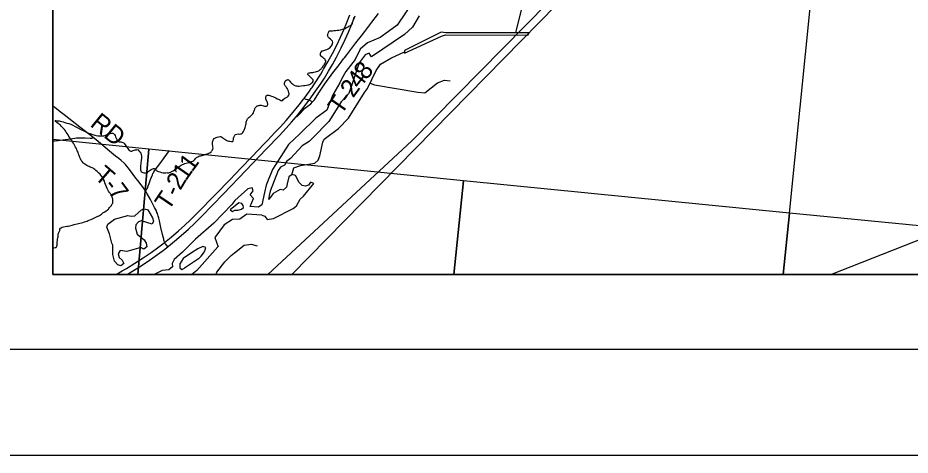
# Model space of a CAD drawing. Extents: x 0 to 1134, y 0 to 440.
# Drawn here: x 127.7 to 212.2, y 0 to 41.4 of the extents above; entities that cross this region are included whole.
import ezdxf

# ---------------------------------------------------------------- set-up
doc = ezdxf.new("R2010")
doc.units = 0
for name, color, linetype in [('GM_X_Major_River', 7, 'Continuous'), ('GM_X_Minor_Lake', 7, 'Continuous'), ('GM_X_Minor_River', 7, 'Continuous'), ('GM_X_Rail_Line', 7, 'Continuous'), ('GM_X_Section', 7, 'Continuous'), ('GM_X_State_Route', 7, 'Continuous'), ('GM_X_Township_Road', 7, 'Continuous'), ('GM_X_Township_Road_Text', 7, 'Continuous'), ('GM_X_Unincorporated', 7, 'Continuous'), ('SH_Border', 7, 'Continuous'), ('SH_Cut_Line', 7, 'Continuous'), ('SH_Text', 7, 'Continuous')]:
    doc.layers.add(name, color=color, linetype=linetype)

msp = doc.modelspace()

# ---------------------------------------------------------------- linework, layer by layer
at = {"layer": 'GM_X_Major_River'}
msp.add_line((146.344, 20.585), (146.653, 19.725), dxfattribs=at)
for points in [[(165.119, 42.933), (163.606, 40.687), (162.771, 40.072), (161.983, 39.513), (160.787, 39.01), (160.1, 38.403), (159.621, 37.449), (158.738, 36.289), (158.321, 35.572), (158.176, 35.234), (157.509, 34.08), (156.949, 32.627), (155.905, 31.87), (154.377, 30.397), (153.305, 29.402), (151.811, 27.04), (151.204, 25.531), (151.038, 24.853), (150.804, 23.698), (150.468, 23.457), (149.674, 23.535), (149.989, 24.289), (149.702, 24.639), (149.973, 24.995), (149.867, 25.306), (149.466, 25.203), (148.243, 24.086), (147.938, 23.719), (146.265, 21.942), (144.52, 20.43), (143.294, 19.21), (142.48, 18.504), (142.31, 18.121), (142.326, 17.825), (142, 17.538), (141.372, 17.463), (140.658, 17.13), (140.623, 17.107)], [(165.699, 41.563), (165.046, 40.511), (164.289, 39.815), (161.174, 37.68), (160.955, 38.027), (160.576, 37.867), (159.999, 37.108), (159.556, 35.8), (159.444, 35.428), (159.015, 34.233), (158.301, 33.444), (157.126, 31.564), (155.631, 30.022), (155.269, 29.667), (154.61, 29.264), (153.51, 28.076), (153.116, 27.779), (152.925, 27.431), (152.556, 27.237), (152.355, 26.946), (151.576, 24.964), (151.474, 24.557), (151.419, 24.182)], [(150.797, 22.697), (151.093, 22.597), (151.304, 22.308), (151.897, 22.398), (153.76, 23.329), (154.061, 23.596), (154.426, 24.227), (154.728, 24.494), (155.708, 25.694), (155.415, 25.836), (155.215, 25.533), (154.917, 25.448), (154.611, 25.511), (154.333, 25.813), (153.982, 26.47), (153.653, 26.545), (153.365, 26.335), (153.192, 25.677), (153.118, 25.371), (152.816, 25.081), (152.521, 25.121), (151.854, 24.758), (151.654, 24.443), (151.419, 24.182)], [(147.811, 23.198), (148.013, 23.057), (148.243, 23.166), (148.551, 23.171), (148.882, 23.267), (149.068, 23.446), (149.038, 23.629), (148.893, 23.803), (148.622, 23.877)], [(148.622, 23.877), (147.811, 23.198)], [(150.801, 22.696), (149.382, 22.803), (148.709, 22.32), (148.003, 22.282), (147.228, 21.791), (146.344, 20.585)], [(144.793, 18.564), (145.049, 18.843), (145.26, 19.113), (145.389, 19.327), (145.487, 19.655), (145.215, 19.729), (144.745, 19.534), (144.134, 19.147), (143.349, 18.593), (143.02, 18.087), (143.035, 17.722), (143.226, 17.57), (143.467, 17.679)], [(146.64, 19.712), (144.626, 17.467), (144.169, 17.107)], [(144.793, 18.564), (143.467, 17.679)]]:
    msp.add_lwpolyline(points, dxfattribs=at)
for points in [[(131, 29.861), (131, 17.107), (139.046, 17.107), (140.092, 28.949)], [(139.046, 17.107), (168.962, 17.107), (169.885, 25.955), (140.092, 28.949)], [(168.962, 17.107), (200.158, 17.107), (200.744, 22.898), (169.885, 25.955)], [(200.158, 17.107), (230.595, 17.107), (230.856, 19.956), (200.744, 22.898)]]:
    msp.add_lwpolyline(points, close=True, dxfattribs=at)
at = {"layer": 'GM_X_Minor_Lake'}
for points in [[(136.374, 20.948), (136.114, 21.569), (136.211, 21.863), (136.834, 22.318), (138.116, 22.679), (138.433, 22.604), (138.776, 22.654), (139.39, 23.211), (139.676, 23.297), (139.993, 23.199), (140.456, 22.46), (140.53, 22.151), (140.398, 21.846), (139.415, 22.174), (139.117, 22.089), (138.861, 21.786), (138.832, 21.49), (138.991, 20.917), (139.652, 20.368), (139.828, 20.068), (139.912, 19.724), (139.623, 19.49), (139.33, 19.656), (138.002, 19.273), (137.389, 19.354), (137.189, 19.039), (137.285, 18.706), (137.576, 18.461), (137.74, 18.127), (137.451, 17.916), (137.146, 18.014), (136.857, 18.35), (136.676, 18.97), (136.694, 19.881), (136.607, 20.043)], [(136.607, 20.043), (136.374, 20.948)]]:
    msp.add_lwpolyline(points, dxfattribs=at)
at = {"layer": 'GM_X_Minor_River'}
for points in [[(174.855, 39.962), (176.006, 44.715)], [(159.274, 40.704), (159.343, 40.783), (159.367, 40.84), (159.391, 40.942), (159.416, 41.067), (159.464, 41.203), (159.5, 41.339), (159.536, 41.452)], [(154.205, 34.917), (154.342, 34.926), (154.513, 34.935), (154.73, 34.965), (154.878, 34.986), (155.015, 35.017), (155.152, 35.038), (155.221, 35.048), (155.301, 35.081), (155.404, 35.137), (155.473, 35.17), (155.542, 35.214), (155.6, 35.27), (155.658, 35.349), (155.659, 35.429), (155.638, 35.497), (155.436, 35.729), (155.358, 35.81), (155.279, 35.88), (155.212, 35.949), (155.157, 36.03), (155.181, 36.143), (155.261, 36.176), (155.353, 36.186), (155.444, 36.196), (155.524, 36.206), (155.626, 36.216), (155.718, 36.237), (155.866, 36.258), (155.981, 36.29), (156.095, 36.322), (156.187, 36.366), (156.256, 36.411), (156.325, 36.478), (156.395, 36.545), (156.453, 36.613), (156.499, 36.669), (156.557, 36.736), (156.604, 36.827), (156.651, 36.883), (156.686, 36.939), (156.744, 37.041), (156.779, 37.109), (156.815, 37.177), (156.838, 37.233), (156.851, 37.313), (156.796, 37.405), (156.751, 37.474), (156.672, 37.533), (156.583, 37.614), (156.481, 37.695), (156.403, 37.765), (156.358, 37.834), (156.337, 37.948), (156.35, 38.028), (156.374, 38.107), (156.513, 38.242), (156.57, 38.264), (156.65, 38.285), (156.742, 38.307), (156.833, 38.339), (156.959, 38.394), (157.063, 38.45), (157.155, 38.516), (157.247, 38.583), (157.317, 38.662), (157.386, 38.718), (157.444, 38.819), (157.468, 38.899), (157.492, 38.978), (157.517, 39.058), (157.496, 39.172), (157.395, 39.265), (157.282, 39.369), (157.17, 39.462), (157.091, 39.521), (157.058, 39.59), (157.025, 39.693), (157.038, 39.795), (157.063, 39.932), (157.122, 40.056), (157.169, 40.146), (157.318, 40.155), (157.477, 40.164), (157.614, 40.185), (157.762, 40.194), (157.922, 40.202), (158.093, 40.222), (158.23, 40.243), (158.459, 40.296), (158.562, 40.34), (158.63, 40.362), (158.699, 40.372), (158.78, 40.439), (158.86, 40.483), (158.918, 40.505), (158.975, 40.538), (159.044, 40.583), (159.136, 40.627), (159.216, 40.671), (159.274, 40.704)], [(164.297, 38.29), (164.315, 38.027), (167.818, 39.653), (168.196, 39.771), (175.991, 39.725), (176.11, 39.962), (168.223, 39.964), (167.757, 40.008), (164.297, 38.29)], [(153.622, 26.528), (153.809, 27.178), (154.463, 27.415), (155.798, 27.627), (156.111, 27.917), (156.29, 28.324), (156.578, 29.606), (156.698, 29.899), (158.049, 30.909), (158.991, 31.892), (160.519, 34.311), (160.788, 34.681), (161.607, 36.385), (162.018, 36.981), (163.02, 37.564), (164.306, 38.154)], [(149.046, 30.612), (149.093, 30.691), (149.128, 30.759), (149.152, 30.839), (149.176, 30.907), (149.212, 31.009), (149.248, 31.134), (149.284, 31.247), (149.297, 31.338), (149.309, 31.418), (149.322, 31.52), (149.346, 31.599), (149.37, 31.667), (149.405, 31.747), (149.452, 31.837), (149.522, 31.904), (149.591, 31.972), (149.684, 32.05), (149.776, 32.128), (149.868, 32.218), (149.95, 32.308), (149.997, 32.398), (150.044, 32.5), (150.068, 32.58), (150.092, 32.659), (150.116, 32.738), (150.14, 32.806), (150.175, 32.863), (150.245, 32.953), (150.337, 33.043), (150.395, 33.064), (150.475, 33.086), (150.543, 33.096), (150.612, 33.106), (150.68, 33.105), (150.737, 33.104), (150.952, 33.044), (151.043, 33.019), (151.145, 33.018), (151.248, 33.027), (151.305, 33.049), (151.353, 33.163), (151.354, 33.231), (151.344, 33.311), (151.322, 33.391), (151.278, 33.46), (151.222, 33.541), (151.189, 33.621), (151.157, 33.725), (151.158, 33.804), (151.159, 33.873), (151.206, 33.986), (151.31, 34.053), (151.367, 34.052), (151.447, 34.05), (151.56, 34.014), (151.696, 33.978), (151.821, 33.942), (151.956, 33.871), (152.126, 33.811), (152.25, 33.729), (152.386, 33.67), (152.499, 33.611), (152.589, 33.553), (152.657, 33.517), (152.737, 33.562), (152.807, 33.652), (152.957, 33.763), (153.095, 33.852), (153.21, 33.907), (153.279, 33.974), (153.36, 34.064), (153.373, 34.144), (153.32, 34.441), (153.299, 34.51), (153.243, 34.614), (153.199, 34.671), (153.154, 34.74), (153.099, 34.81), (153.054, 34.879), (153.01, 34.948), (152.965, 35.006), (152.932, 35.075), (152.933, 35.143), (152.934, 35.212), (152.958, 35.291), (153.005, 35.381), (153.075, 35.46), (153.155, 35.504), (153.212, 35.526), (153.281, 35.536), (153.371, 35.455), (153.449, 35.374), (153.516, 35.282), (153.606, 35.2), (153.707, 35.119), (153.797, 35.049), (153.91, 34.99), (154.012, 34.954), (154.103, 34.93), (154.205, 34.917)], [(161.036, 35.196), (161.444, 35.044), (165.573, 34.355), (166.209, 34.297), (167.423, 35.24), (168.087, 35.477), (168.621, 35.41)], [(134.759, 22.375), (135.091, 22.518), (135.206, 22.573), (135.309, 22.617), (135.412, 22.672), (135.516, 22.739), (135.62, 22.806), (135.736, 22.929), (135.919, 23.029), (136.046, 23.118), (136.138, 23.174), (136.195, 23.207), (136.265, 23.263), (136.323, 23.353), (136.381, 23.42), (136.439, 23.488), (136.497, 23.555), (136.567, 23.634), (136.602, 23.702), (136.637, 23.781), (136.673, 23.849), (136.685, 23.906), (136.697, 23.963), (136.698, 24.031), (136.699, 24.1), (136.689, 24.168), (136.679, 24.237), (136.657, 24.317), (136.636, 24.42), (136.603, 24.512), (136.559, 24.581), (136.526, 24.65), (136.493, 24.707), (136.437, 24.754), (136.392, 24.823), (136.348, 24.892), (136.281, 24.985), (136.214, 25.1), (136.148, 25.226), (136.082, 25.387), (135.995, 25.617), (135.94, 25.777), (135.886, 25.915), (135.842, 26.007), (135.82, 26.087), (135.787, 26.145), (135.742, 26.202), (135.709, 26.26), (135.475, 26.572), (135.329, 26.7), (135.205, 26.827), (135.093, 26.932), (134.992, 27.024), (134.902, 27.094), (134.812, 27.142), (134.733, 27.188), (134.642, 27.224), (134.552, 27.26), (134.45, 27.307), (134.348, 27.343), (134.213, 27.414), (134.122, 27.461), (134.032, 27.519), (133.953, 27.589), (133.864, 27.67), (133.774, 27.774), (133.685, 27.89), (133.619, 28.028), (133.553, 28.177), (133.498, 28.338), (133.444, 28.487), (133.39, 28.67), (133.324, 28.808), (133.269, 28.935), (133.214, 29.05), (133.158, 29.153), (133.103, 29.268), (133.037, 29.383), (132.959, 29.521), (132.87, 29.648), (132.792, 29.775), (132.726, 29.879), (132.648, 29.994), (132.537, 30.155), (132.459, 30.294), (132.37, 30.432), (132.281, 30.57), (132.192, 30.697), (132.103, 30.813), (132.013, 30.894), (131.946, 30.964), (131.901, 31.033), (131.834, 31.091), (131.733, 31.218), (131.632, 31.277), (131.565, 31.346), (131.497, 31.393), (131.373, 31.475), (131.295, 31.567), (131.228, 31.66), (131.296, 31.658)], [(131.296, 31.658), (131.421, 31.634), (131.592, 31.619), (131.717, 31.594), (131.853, 31.569), (132, 31.533), (132.159, 31.485), (132.329, 31.425), (132.51, 31.365), (132.703, 31.305), (132.907, 31.221), (133.132, 31.104), (133.37, 30.974), (133.663, 30.81), (133.878, 30.704), (134.081, 30.609), (134.251, 30.526), (134.398, 30.467), (134.534, 30.419), (134.658, 30.371), (134.772, 30.347), (134.885, 30.322), (134.998, 30.274), (135.123, 30.238), (135.27, 30.202), (135.498, 30.198), (135.669, 30.206), (135.84, 30.226), (135.978, 30.27), (136.081, 30.314), (136.173, 30.358), (136.276, 30.39), (136.367, 30.423), (136.436, 30.433), (136.607, 30.476), (136.698, 30.463), (136.755, 30.439), (136.844, 30.324), (136.9, 30.232), (136.955, 30.117), (136.998, 29.991), (137.053, 29.876), (137.097, 29.772), (137.153, 29.703), (137.232, 29.667), (137.289, 29.655), (137.368, 29.642), (137.448, 29.63), (137.539, 29.617), (137.629, 29.581), (137.686, 29.546), (137.754, 29.51), (137.798, 29.453), (137.854, 29.372), (137.921, 29.28), (138.021, 29.141), (138.11, 29.026), (138.177, 28.933), (138.244, 28.841), (138.323, 28.783), (138.379, 28.759), (138.482, 28.769), (138.539, 28.779), (138.608, 28.812), (138.711, 28.845), (138.814, 28.877), (138.917, 28.898), (138.997, 28.908), (139.076, 28.884), (139.143, 28.803), (139.199, 28.745), (139.3, 28.653), (139.333, 28.549), (139.365, 28.435), (139.386, 28.298), (139.395, 28.161), (139.378, 27.83), (139.353, 27.694), (139.328, 27.546), (139.314, 27.398), (139.301, 27.261), (139.298, 27.09), (139.319, 26.987), (139.341, 26.907), (139.363, 26.85), (139.464, 26.768), (139.532, 26.733), (139.611, 26.709), (139.702, 26.707), (139.793, 26.717), (139.873, 26.727), (139.977, 26.782), (140.046, 26.85), (140.138, 26.917), (140.23, 26.972), (140.311, 27.028), (140.391, 27.072), (140.483, 27.105), (140.54, 27.115), (140.597, 27.114), (140.665, 27.09)], [(140.665, 27.09), (140.732, 27.032), (140.811, 26.974), (140.856, 26.916), (140.912, 26.881), (140.98, 26.846), (141.127, 26.798), (141.308, 26.749), (141.456, 26.724), (141.536, 26.723), (141.604, 26.721), (141.695, 26.72), (141.786, 26.73), (141.877, 26.717), (141.98, 26.727), (142.06, 26.737), (142.174, 26.78), (142.255, 26.825), (142.324, 26.858), (142.404, 26.913), (142.496, 26.969), (142.6, 27.047), (142.703, 27.102), (142.784, 27.181), (142.877, 27.259), (142.969, 27.315), (143.05, 27.382), (143.153, 27.449), (143.268, 27.504), (143.382, 27.547), (143.497, 27.58), (143.623, 27.612), (143.748, 27.644), (143.92, 27.687), (144.035, 27.73), (144.149, 27.774), (144.264, 27.829), (144.344, 27.874), (144.402, 27.918), (144.448, 27.974), (144.518, 28.065), (144.611, 28.166), (144.726, 28.232), (144.84, 28.276), (144.932, 28.309), (145.023, 28.33), (145.081, 28.352), (145.149, 28.362), (145.23, 28.395), (145.516, 28.493), (145.607, 28.525), (145.699, 28.547), (145.768, 28.568), (145.871, 28.612), (145.986, 28.713), (146.044, 28.758), (146.09, 28.814), (146.137, 28.893), (146.161, 28.984), (146.174, 29.075), (146.153, 29.178), (146.143, 29.281), (146.122, 29.384), (146.113, 29.509), (146.126, 29.6), (146.15, 29.702), (146.186, 29.804), (146.221, 29.872), (146.291, 29.962), (146.394, 30.029), (146.475, 30.062), (146.578, 30.094), (146.703, 30.115), (146.852, 30.136), (146.909, 30.135), (147.01, 30.087), (147.1, 30.029), (147.179, 29.959), (147.28, 29.889), (147.382, 29.83), (147.472, 29.783), (147.574, 29.736), (147.676, 29.711), (147.779, 29.698), (147.915, 29.685), (147.995, 29.683), (148.052, 29.682), (148.087, 29.75), (148.1, 29.853), (148.125, 29.978), (148.149, 30.08), (148.232, 30.272), (148.313, 30.339), (148.438, 30.372), (148.553, 30.392), (148.655, 30.379), (148.758, 30.389), (148.837, 30.388), (148.918, 30.466), (148.987, 30.522), (149.046, 30.612)], [(131, 19.574), (131.013, 19.574), (131.116, 19.607), (131.219, 19.639), (131.322, 19.66), (131.38, 19.762), (131.405, 19.875), (131.418, 20.012), (131.42, 20.138), (131.434, 20.308), (131.459, 20.434), (131.473, 20.559), (131.497, 20.672), (131.51, 20.775), (131.511, 20.855), (131.524, 20.923), (131.536, 20.991), (131.572, 21.07), (131.607, 21.138), (131.631, 21.195), (131.655, 21.263), (131.679, 21.377), (131.738, 21.467), (131.784, 21.523), (131.887, 21.567), (132.024, 21.588), (132.173, 21.619), (132.321, 21.651), (132.458, 21.672), (132.595, 21.704), (132.71, 21.725), (132.836, 21.768), (133.019, 21.811), (133.167, 21.854), (133.316, 21.897), (133.453, 21.929), (133.579, 21.961), (133.716, 21.993), (133.853, 22.025), (133.991, 22.068), (134.128, 22.1), (134.254, 22.144), (134.357, 22.188), (134.518, 22.254), (134.632, 22.309), (134.759, 22.375)], [(146.478, 17.107), (146.532, 17.308), (147.28, 18.285), (147.896, 18.899), (148.208, 19.132), (149.133, 19.877), (149.772, 19.977), (150.361, 19.806)]]:
    msp.add_lwpolyline(points, dxfattribs=at)
at = {"layer": 'GM_X_Rail_Line'}
for points in [[(151.357, 17.107), (165.007, 29.729), (205.893, 71.252), (217.865, 82.321)], [(153.633, 17.107), (203.787, 68.18), (218.71, 82.241)], [(204.659, 17.107), (213.552, 20.586), (215.209, 21.415), (216.984, 36.987), (218.344, 50.421), (218.813, 57.67), (218.896, 60.013), (218.144, 62.355), (214.715, 66.37), (211.574, 69.017), (218.175, 74.838), (219.935, 76.648), (222.429, 78.605)]]:
    msp.add_lwpolyline(points, dxfattribs=at)
at = {"layer": 'GM_X_Section'}
msp.add_lwpolyline([(233.815, 49.749), (230.856, 19.956), (200.744, 22.898), (203.767, 53.031)], close=True, dxfattribs=at)
at = {"layer": 'GM_X_State_Route'}
for points in [[(137.01, 17.107), (137.571, 17.427), (137.989, 17.673), (138.767, 18.153), (139.566, 18.669), (140.307, 19.172), (140.929, 19.618), (141.536, 20.082), (141.593, 20.127), (142.203, 20.622), (142.9, 21.214), (143.5, 21.747), (144.002, 22.22), (144.678, 22.89), (146.449, 24.704), (147.751, 26.064), (148.826, 27.176), (149.85, 28.235), (150.477, 28.899), (150.992, 29.437), (151.333, 29.782), (152.067, 30.55), (152.568, 31.077), (153.093, 31.659), (153.617, 32.266), (154.327, 33.131), (154.747, 33.68), (154.799, 33.753), (155.302, 34.452), (155.468, 34.677), (155.552, 34.8), (155.776, 35.121), (155.984, 35.431), (156.19, 35.764), (156.379, 36.064), (156.528, 36.323), (156.639, 36.517), (157.05, 37.227), (157.479, 38.014), (157.881, 38.793), (158.247, 39.549), (158.561, 40.247), (158.856, 40.952), (159.138, 41.663)], [(138.036, 17.107), (138.489, 17.372), (139.201, 17.814), (139.932, 18.295), (140.683, 18.814), (141.344, 19.298), (141.889, 19.72), (141.962, 19.777), (142.54, 20.247), (143.163, 20.779), (143.841, 21.39), (144.451, 21.965), (145.085, 22.595), (147.16, 24.737), (149.273, 26.945), (151.208, 28.963), (152.469, 30.259), (153.109, 30.936), (153.606, 31.491), (154.049, 32.012), (154.064, 32.03), (154.554, 32.639), (155.051, 33.291), (155.276, 33.599), (155.883, 34.436), (156.338, 35.095), (156.713, 35.673), (157.112, 36.323), (157.482, 36.969), (157.853, 37.658), (158.303, 38.536), (158.695, 39.34), (159.011, 40.035), (159.29, 40.705), (159.626, 41.573)]]:
    msp.add_lwpolyline(points, dxfattribs=at)
at = {"layer": 'GM_X_Township_Road'}
for points in [[(155.597, 33.429), (155.726, 33.572), (155.765, 33.626), (156.021, 34.017), (156.265, 34.372), (156.765, 35.13), (157.07, 35.569), (157.19, 35.735), (157.526, 36.183), (158.015, 36.818), (158.199, 37.052), (158.37, 37.272), (158.538, 37.495), (158.615, 37.6), (158.831, 37.879), (159.702, 39.016), (160.224, 39.683), (160.534, 40.083), (161.208, 40.956), (161.836, 41.784)], [(131.189, 32.896), (131.092, 32.972), (131, 33.047)], [(154.049, 32.012), (154.1, 32.036), (154.127, 32.053), (154.155, 32.074), (154.187, 32.107), (154.407, 32.336), (154.708, 32.648), (154.847, 32.784), (155.085, 32.986), (155.417, 33.252), (155.597, 33.429)], [(154.799, 33.753), (154.972, 33.694), (155.104, 33.655), (155.276, 33.599)], [(155.276, 33.599), (155.381, 33.552), (155.597, 33.429)], [(134.834, 30.052), (134.52, 30.303), (133.574, 31.044), (132.092, 32.193), (131.698, 32.499), (131.189, 32.896)], [(131, 29.73), (131.007, 29.73), (131.107, 29.729), (131.232, 29.735), (131.511, 29.763), (131.935, 29.827), (132.45, 29.9), (133.094, 29.999), (133.235, 30.014), (133.415, 30.028), (133.561, 30.037), (133.714, 30.039), (133.85, 30.037), (134.08, 30.023), (134.544, 29.992), (134.643, 29.994), (134.688, 29.999), (134.728, 30.009), (134.783, 30.026), (134.834, 30.052)], [(139.772, 25.023), (139.583, 25.289), (139.233, 25.748), (139.075, 25.955), (138.874, 26.223), (138.616, 26.566), (138.177, 27.144), (138.025, 27.331), (137.877, 27.495), (137.759, 27.613), (137.471, 27.876), (137.243, 28.066), (136.955, 28.302), (136.382, 28.773), (135.113, 29.829), (134.834, 30.052)], [(139.772, 25.023), (139.83, 25.084), (139.884, 25.147), (139.917, 25.195), (139.939, 25.23), (139.955, 25.27), (140.042, 25.48), (140.123, 25.705), (140.257, 26.08), (140.344, 26.296), (140.436, 26.515), (140.49, 26.635), (140.533, 26.723), (140.581, 26.812), (140.639, 26.909), (140.712, 27.015), (140.796, 27.131), (140.918, 27.293), (141.412, 27.948), (141.556, 28.138), (142.052, 28.823)], [(141.593, 20.127), (141.574, 20.169), (141.543, 20.259), (141.522, 20.333), (141.5, 20.421), (141.379, 20.892), (141.237, 21.529), (141.096, 22.165), (141.031, 22.425), (140.986, 22.597), (140.945, 22.734), (140.901, 22.861), (140.861, 22.971), (140.806, 23.102), (140.647, 23.438), (140.261, 24.181), (139.922, 24.78), (139.844, 24.91), (139.772, 25.023)], [(141.889, 19.72), (141.832, 19.795), (141.683, 19.992), (141.633, 20.063), (141.593, 20.127)]]:
    msp.add_lwpolyline(points, dxfattribs=at)
at = {"layer": 'GM_X_Unincorporated'}
msp.add_lwpolyline([(131, 60.525), (131, 17.107), (352.355, 17.107)], dxfattribs=at)
at = {"layer": 'SH_Border'}
msp.add_lwpolyline([(30, 430), (670, 430), (670, 10), (30, 10)], close=True, dxfattribs=at)
at = {"layer": 'SH_Cut_Line'}
msp.add_lwpolyline([(0, 0), (680, 0), (680, 440), (0, 440)], close=True, dxfattribs=at)
msp.add_lwpolyline([(131, 60.525), (131, 17.107), (535.445, 17.107)], dxfattribs=at)
at = {"layer": 'SH_Text'}
msp.add_lwpolyline([(131, 425.107), (539, 425.107), (539, 17.107), (131, 17.107)], close=True, dxfattribs=at)

# ---------------------------------------------------------------- texts
at = {"layer": 'GM_X_Township_Road_Text'}
for s, height, rotation, p in [('8', 1.705, 51.98101, (160.677, 35.409)), ('4', 1.705, 52.85846, (160.048, 34.578)), ('2', 1.705, 53.98773, (159.436, 33.736)), ('T', 1.705, 55.34116, (158.314, 32.123)), ('-', 1.705, 54.93188, (159.038, 33.169)), ('RD', 1.7045, 320.95297, (134.442, 31.199)), ('1', 1.705, 53.71399, (144.193, 26.721)), ('T', 1.705, 319.0473, (134.849, 26.25)), ('1', 1.705, 55.12564, (143.599, 25.869)), ('2', 1.705, 59.48023, (143.084, 24.993)), ('-', 1.705, 308.04237, (135.753, 25.477)), ('7', 1.705, 306.92194, (136.179, 24.933)), ('T', 1.705, 56.03952, (141.955, 23.046)), ('-', 1.705, 66.50807, (142.83, 24.4))]:
    msp.add_text(s, height=height, rotation=rotation, dxfattribs=at).set_placement(p)

doc.saveas('drawing.dxf')
